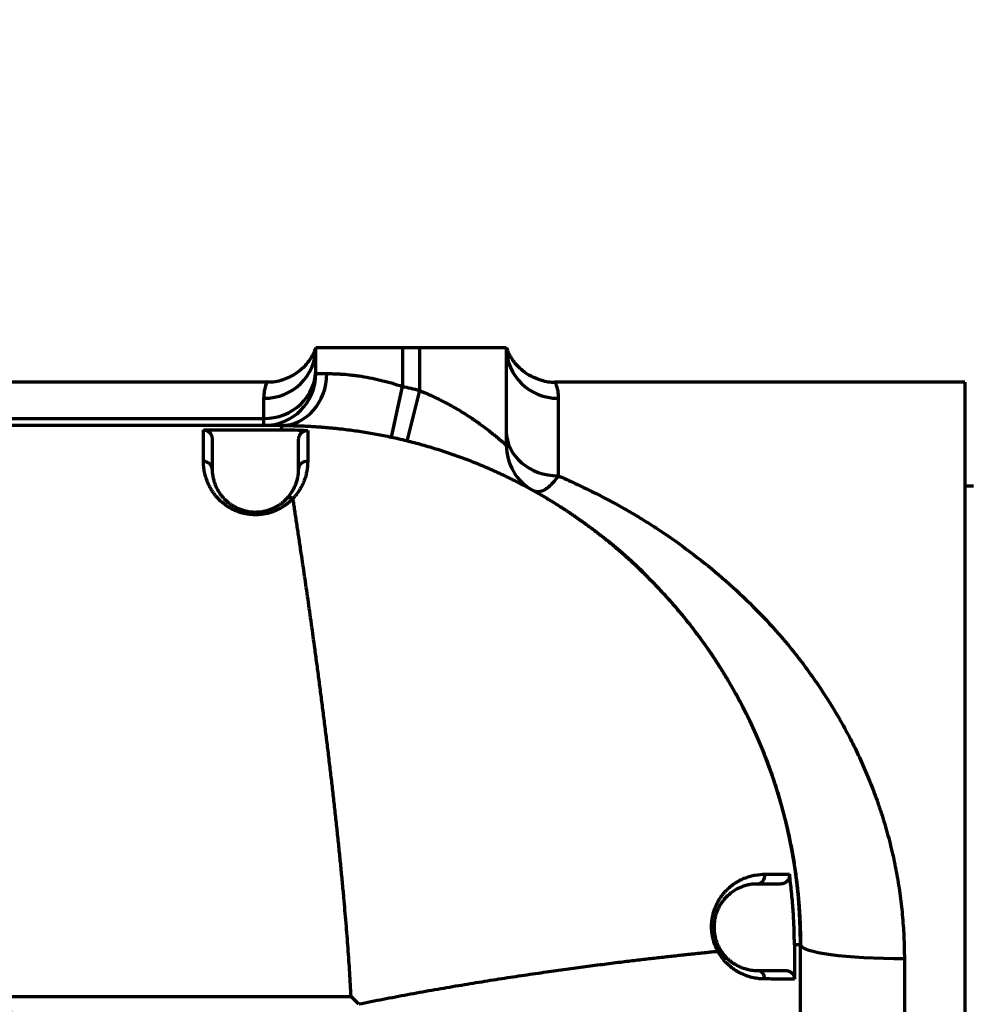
# Model space of a CAD drawing. Header units: millimetres. Extents: x -170 to 6906, y -2212 to 4257.
# Tile 319 of 440: x 4908 to 5017, y 3370 to 3484. Entities that reach past the tile are written whole.
import ezdxf

# ---------------------------------------------------------------- set-up
doc = ezdxf.new("R2010")
doc.units = ezdxf.units.MM
doc.layers.add('1', color=7, linetype='Continuous', true_color=0xffffff)
doc.styles.add('PC_TEXTSTYLE', font='ISOCP.SHX', dxfattribs={"width": 0.707, "bigfont": 'GBCBIG.SHX'})
doc.dimstyles.new('GB_DIMSTYLE', dxfattribs={"dimtxt": 50, "dimasz": 40, "dimexe": 1, "dimexo": 0, "dimgap": 1.5, "dimtad": 1, "dimdec": 1, "dimdsep": 46, "dimtxsty": 'PC_TEXTSTYLE', "dimcen": 0, "dimclrd": 256, "dimclrt": 3, "dimadec": 1, "dimazin": 2, "dimtp": 0.1, "dimtm": 0.1, "dimtfac": 0.71, "dimtdec": 1, "dimtmove": 0, "dimatfit": 3, "dimfxl": 1, "dimtfill": 1, "dimarcsym": 0})

# ---------------------------------------------------------------- blocks, each defined once
blk = doc.blocks.new('*D25')
at = {"color": 0, "lineweight": -2, "transparency": 16777216}
blk.add_line((4947.38, 3217.26), (4828.36, 3661.45), dxfattribs=at)
at = {"lineweight": -2, "transparency": 16777216}
blk.add_arc((5091.35, 2679.97), 1015.1, 107.25788, 142.74212, dxfattribs=at)
at = {"lineweight": 18, "transparency": 16777216}
for points in [[(4788.34, 3655.78), (4792.05, 3642.97), (4828.62, 3660.48)], [(4288.8, 3290.59), (4278.03, 3298.45), (4259.83, 3262.21)]]:
    blk.add_solid(points, dxfattribs=at)
at = {"layer": 'Defpoints', "color": 0, "lineweight": 18, "transparency": 16777216}
for p in [(3750.2, 3619.05), (4609.58, 3573.46), (4947.38, 3217.26), (4635.7, 2999.02), (5227.16, 2173.1)]:
    blk.add_point(p, dxfattribs=at)
at = {"color": 3, "lineweight": 18, "transparency": 16777216, "insert": (4493.91, 3533.2), "char_height": 50, "attachment_point": 5, "rotation": 35, "style": 'PC_TEXTSTYLE', "bg_fill": 3, "box_fill_scale": 1.1, "bg_fill_color": 256, "bg_fill_true_color": 13158600, "bg_fill_transparency": 0}
blk.add_mtext('40°', dxfattribs=at)
blk = doc.blocks.new('*D33')
at = {"color": 0, "lineweight": -2, "transparency": 16777216}
for p, q in [((4751.82, 3164.86), (4751.82, 3764.77)), ((5832.83, 3367.25), (5832.83, 3764.77))]:
    blk.add_line(p, q, dxfattribs=at)
at = {"lineweight": -2, "transparency": 16777216}
blk.add_line((4791.82, 3763.77), (5792.83, 3763.77), dxfattribs=at)
at = {"lineweight": 18, "transparency": 16777216}
for points in [[(4791.82, 3770.44), (4791.82, 3757.1), (4751.82, 3763.77)], [(5792.83, 3770.44), (5792.83, 3757.1), (5832.83, 3763.77)]]:
    blk.add_solid(points, dxfattribs=at)
at = {"layer": 'Defpoints', "color": 0, "lineweight": 18, "transparency": 16777216}
for p in [(5832.83, 3763.77), (5832.83, 3367.25), (4751.82, 3164.86)]:
    blk.add_point(p, dxfattribs=at)
at = {"color": 3, "lineweight": 18, "transparency": 16777216, "insert": (5292.33, 3790.27), "char_height": 50, "attachment_point": 5, "style": 'PC_TEXTSTYLE', "bg_fill": 3, "box_fill_scale": 1.1, "bg_fill_color": 256, "bg_fill_true_color": 13158600, "bg_fill_transparency": 0}
blk.add_mtext('1081', dxfattribs=at)
blk = doc.blocks.new('*D38')
at = {"color": 0, "lineweight": -2, "transparency": 16777216}
for p, q in [((4755.3, 4257.34), (6889.03, 4257.34)), ((4772.44, 1877.86), (6889.03, 1877.86))]:
    blk.add_line(p, q, dxfattribs=at)
at = {"lineweight": -2, "transparency": 16777216}
blk.add_line((6888.03, 1917.86), (6888.03, 4217.34), dxfattribs=at)
at = {"lineweight": 18, "transparency": 16777216}
for points in [[(6881.36, 4217.34), (6894.7, 4217.34), (6888.03, 4257.34)], [(6881.36, 1917.86), (6894.7, 1917.86), (6888.03, 1877.86)]]:
    blk.add_solid(points, dxfattribs=at)
at = {"layer": 'Defpoints', "color": 0, "lineweight": 18, "transparency": 16777216}
for p in [(4755.3, 4257.34), (6888.03, 4257.34), (4772.44, 1877.86)]:
    blk.add_point(p, dxfattribs=at)
at = {"color": 3, "lineweight": 18, "transparency": 16777216, "insert": (6861.53, 3067.6), "char_height": 50, "attachment_point": 5, "rotation": 90, "style": 'PC_TEXTSTYLE', "bg_fill": 3, "box_fill_scale": 1.1, "bg_fill_color": 256, "bg_fill_true_color": 13158600, "bg_fill_transparency": 0}
blk.add_mtext('2379.5', dxfattribs=at)

msp = doc.modelspace()

# ---------------------------------------------------------------- linework, layer by layer
at = {"lineweight": 18}
for centre, radius, start, end in [((4755.3, 2404.86), 1852.47, 311.27438, 162.6537), ((3985.04, 2522.61), 1121.3, 16.0558, 102.08898)]:
    msp.add_arc(centre, radius, start, end, dxfattribs=at)
at = {"layer": '1', "color": 0, "linetype": 'Continuous', "lineweight": 70}
for p, q in [((4941.82, 3445.86), (4951.82, 3445.86)), ((4941.82, 3442.86), (4941.82, 3445.86)), ((4951.82, 3445.86), (4953.82, 3445.86)), ((4951.82, 3445.86), (4951.82, 3441.36)), ((4953.82, 3440.89), (4953.82, 3445.86)), ((4953.82, 3445.86), (4963.82, 3445.86)), ((4963.82, 3445.86), (4963.82, 3434.59)), ((4941.82, 3442.86), (4943.07, 3442.86)), ((4936.14, 3441.86), (4899.51, 3441.86)), ((4950.55, 3435.5), (4951.82, 3441.36)), ((4952.37, 3435.07), (4953.82, 3440.89)), ((5016.82, 3441.86), (4969.51, 3441.86)), ((5016.82, 3441.86), (5016.82, 3317.91)), ((4935.82, 3437.68), (4935.82, 3440.01)), ((4969.82, 3440.01), (4969.82, 3431.05)), ((4899.82, 3437.68), (4935.82, 3437.68)), ((4935.82, 3436.86), (4935.82, 3437.68)), ((4937.82, 3436.86), (4889.82, 3436.86)), ((4948.57, 3435.88), (4948.57, 3435.84)), ((5017.82, 3429.86), (5016.82, 3429.86)), ((4997.82, 3333.86), (4997.82, 3376.86)), ((5009.82, 3375.24), (5009.82, 3338.04)), ((4903.39, 3370.84), (4945.89, 3370.84)), ((4946.77, 3369.95), (4945.89, 3370.84))]:
    msp.add_line(p, q, dxfattribs=at)
for centre, radius, start, end in [((4935.82, 3442.86), 6, 270, 0), ((4937.82, 3376.86), 66, 75.9703, 77.7533), ((4969.82, 3434.59), 6, 180, 240.9975), ((4937.82, 3376.86), 60, 0, 54.5)]:
    msp.add_arc(centre, radius, start, end, dxfattribs=at)
for centre, major_axis, ratio, start_param, end_param in [((4935.82, 3445.86), (6, 0), 0.975904, 4.712389, 6.283185), ((4969.82, 3445.86), (-6, 0), 0.975904, 0, 1.570796), ((4935.82, 3443.35), (-6, 0), 0.945652, 1.570796, 3.141593), ((4937.82, 3442.86), (0, -6), 0.875, 0, 1.570796), ((4969.82, 3436.2), (6, 0), 0.859529, 3.141593, 4.712389), ((4928.82, 3431.86), (-1, 0), 0.846462, 3.141593, 4.710733), ((4940.82, 3431.86), (1, 0), 0.845024, 1.530415, 3.141593), ((4992.82, 3384.86), (0, 1), 0.86119, 3.141593, 4.83684), ((5009.82, 3376.86), (-12, 0), 0.134831, 0, 1.570796), ((4992.82, 3372.86), (0, -1), 0.855682, 1.589829, 3.141593)]:
    msp.add_ellipse(centre, major_axis=major_axis, ratio=ratio, start_param=start_param, end_param=end_param, dxfattribs=at)
for points, degree, knots in [([(4941.78, 3445.88), (4941.78, 3445.83), (4941.71, 3445.63), (4941.58, 3445.29), (4941.34, 3444.82), (4941.03, 3444.34), (4940.51, 3443.69), (4939.59, 3442.86), (4938.19, 3442.15), (4936.94, 3441.81), (4936.25, 3441.88), (4936.15, 3441.9)], 3, [0, 0, 0, 0, 0.241314, 0.46535, 0.559846, 0.614688, 0.668365, 0.75168, 0.86271, 0.980156, 1, 1, 1, 1]), ([(4969.5, 3441.87), (4969.47, 3441.87), (4968.94, 3441.79), (4967.96, 3442.03), (4966.72, 3442.48), (4965.77, 3443.11), (4965.09, 3443.75), (4964.67, 3444.27), (4964.43, 3444.63), (4964.24, 3444.95), (4964.08, 3445.26), (4963.95, 3445.59), (4963.88, 3445.82), (4963.87, 3445.87), (4963.87, 3445.87)], 3, [0, 0, 0, 0, 0.005363, 0.106259, 0.194291, 0.270781, 0.335575, 0.385756, 0.426175, 0.476491, 0.565742, 0.713897, 0.970242, 1, 1, 1, 1]), ([(4943.07, 3442.86), (4943.18, 3442.86), (4943.41, 3442.86), (4943.67, 3442.86), (4943.87, 3442.85), (4943.94, 3442.85), (4944.08, 3442.84), (4944.16, 3442.84), (4944.38, 3442.83), (4944.53, 3442.82), (4945, 3442.79), (4945.33, 3442.77), (4945.86, 3442.71), (4946.05, 3442.69), (4946.32, 3442.66), (4946.42, 3442.64), (4946.61, 3442.62), (4946.71, 3442.61), (4947.19, 3442.54), (4947.59, 3442.47), (4948.41, 3442.31), (4948.82, 3442.22), (4949.35, 3442.09), (4949.46, 3442.07), (4949.68, 3442.01), (4949.78, 3441.98), (4950.11, 3441.9), (4950.32, 3441.84), (4950.97, 3441.65), (4951.4, 3441.51), (4951.82, 3441.36)], 3, [0, 0, 0, 0, 0.0625, 0.125, 0.125, 0.15625, 0.15625, 0.1875, 0.1875, 0.25, 0.25, 0.375, 0.375, 0.4375, 0.4375, 0.46875, 0.46875, 0.5, 0.5, 0.625, 0.625, 0.75, 0.75, 0.78125, 0.78125, 0.8125, 0.8125, 0.875, 0.875, 1, 1, 1, 1]), ([(4935.82, 3440.01), (4935.82, 3440.16), (4935.83, 3440.31), (4935.85, 3440.58), (4935.87, 3440.7), (4935.91, 3440.93), (4935.95, 3441.15), (4935.99, 3441.32), (4936.04, 3441.47), (4936.06, 3441.54), (4936.09, 3441.66), (4936.11, 3441.71), (4936.14, 3441.78), (4936.15, 3441.81), (4936.16, 3441.84), (4936.16, 3441.84), (4936.16, 3441.85), (4936.16, 3441.85), (4936.17, 3441.86), (4936.17, 3441.86), (4936.17, 3441.86)], 3, [0, 0, 0, 0, 0.125027, 0.125027, 0.250054, 0.250054, 0.375081, 0.500108, 0.500108, 0.625135, 0.625135, 0.750163, 0.750163, 0.87519, 0.87519, 0.906446, 0.906446, 0.937703, 0.937703, 1, 1, 1, 1]), ([(4953.82, 3440.89), (4954.16, 3440.76), (4954.49, 3440.62), (4955.13, 3440.34), (4955.45, 3440.19), (4956.08, 3439.89), (4956.38, 3439.73), (4956.84, 3439.49), (4956.99, 3439.41), (4957.22, 3439.29), (4957.29, 3439.25), (4957.44, 3439.16), (4957.51, 3439.12), (4957.88, 3438.91), (4958.16, 3438.75), (4958.72, 3438.41), (4958.99, 3438.24), (4959.51, 3437.91), (4959.76, 3437.74), (4960.07, 3437.53), (4960.13, 3437.48), (4960.26, 3437.4), (4960.32, 3437.36), (4960.5, 3437.23), (4960.61, 3437.15), (4960.95, 3436.9), (4961.17, 3436.74), (4961.59, 3436.43), (4961.78, 3436.28), (4962.16, 3435.99), (4962.33, 3435.84), (4962.67, 3435.58), (4962.82, 3435.45), (4963.09, 3435.22), (4963.21, 3435.12), (4963.38, 3434.98), (4963.43, 3434.93), (4963.48, 3434.88), (4963.49, 3434.88), (4963.52, 3434.86), (4963.53, 3434.85), (4963.56, 3434.82), (4963.6, 3434.78), (4963.63, 3434.75), (4963.67, 3434.72), (4963.68, 3434.71), (4963.72, 3434.67), (4963.75, 3434.65), (4963.81, 3434.6), (4963.82, 3434.59), (4963.82, 3434.59)], 3, [0, 0, 0, 0, 0.062489, 0.062489, 0.124978, 0.124978, 0.187467, 0.187467, 0.218712, 0.218712, 0.234334, 0.234334, 0.249956, 0.249956, 0.312445, 0.312445, 0.374934, 0.374934, 0.437423, 0.437423, 0.453046, 0.453046, 0.468668, 0.468668, 0.499912, 0.499912, 0.562402, 0.562402, 0.624891, 0.624891, 0.68738, 0.68738, 0.749869, 0.749869, 0.812358, 0.812358, 0.843602, 0.843602, 0.851413, 0.851413, 0.859225, 0.859225, 0.874847, 0.890469, 0.890469, 0.906091, 0.906091, 0.937336, 0.937336, 1, 1, 1, 1]), ([(4969.48, 3441.86), (4969.48, 3441.86), (4969.48, 3441.86), (4969.48, 3441.86), (4969.49, 3441.85), (4969.5, 3441.81), (4969.51, 3441.78), (4969.54, 3441.71), (4969.56, 3441.66), (4969.59, 3441.54), (4969.61, 3441.47), (4969.66, 3441.32), (4969.7, 3441.15), (4969.74, 3440.93), (4969.78, 3440.7), (4969.8, 3440.58), (4969.82, 3440.31), (4969.82, 3440.16), (4969.82, 3440.01)], 3, [0, 0, 0, 0, 0.00196, 0.00196, 0.126715, 0.126715, 0.25147, 0.25147, 0.376225, 0.376225, 0.50098, 0.50098, 0.625735, 0.75049, 0.75049, 0.875245, 0.875245, 1, 1, 1, 1]), ([(4928.82, 3436.35), (4929.16, 3436.35), (4929.49, 3436.35), (4932.52, 3436.36), (4935.21, 3436.36), (4937.91, 3436.36)], 3, [0, 0, 0, 0, 0.110162, 0.110162, 1, 1, 1, 1]), ([(4928.83, 3432.71), (4928.83, 3432.92), (4928.83, 3433.13), (4928.83, 3433.43), (4928.83, 3433.53), (4928.82, 3433.68), (4928.82, 3433.72), (4928.82, 3433.82), (4928.82, 3434.24), (4928.82, 3434.63), (4928.82, 3435.24), (4928.82, 3435.51), (4928.82, 3435.87), (4928.82, 3435.98), (4928.82, 3436.11), (4928.82, 3436.13), (4928.82, 3436.18), (4928.82, 3436.2), (4928.82, 3436.27), (4928.82, 3436.31), (4928.82, 3436.35)], 3, [0, 0, 0, 0, 0.125, 0.125, 0.1875, 0.1875, 0.21875, 0.21875, 0.25, 0.5, 0.5, 0.75, 0.75, 0.875, 0.875, 0.90625, 0.90625, 0.9375, 0.9375, 1, 1, 1, 1]), ([(4928.82, 3436.35), (4928.89, 3436.35), (4928.96, 3436.35), (4929.05, 3436.33), (4929.09, 3436.32), (4929.13, 3436.3), (4929.15, 3436.3), (4929.18, 3436.29), (4929.2, 3436.28), (4929.27, 3436.25), (4929.33, 3436.22), (4929.4, 3436.17), (4929.41, 3436.16), (4929.44, 3436.14), (4929.45, 3436.13), (4929.49, 3436.1), (4929.51, 3436.07), (4929.58, 3436), (4929.62, 3435.95), (4929.67, 3435.88), (4929.68, 3435.87), (4929.69, 3435.84), (4929.72, 3435.8), (4929.75, 3435.72), (4929.77, 3435.66), (4929.79, 3435.6), (4929.8, 3435.56), (4929.82, 3435.46), (4929.82, 3435.4), (4929.82, 3435.33)], 3, [0, 0, 0, 0, 0.125, 0.125, 0.1875, 0.1875, 0.21875, 0.21875, 0.25, 0.25, 0.375, 0.375, 0.40625, 0.40625, 0.4375, 0.4375, 0.5, 0.5, 0.625, 0.625, 0.65625, 0.65625, 0.6875, 0.75, 0.8125, 0.8125, 0.875, 0.875, 1, 1, 1, 1]), ([(4937.82, 3436.86), (4940.18, 3436.86), (4944.89, 3436.64), (4951.92, 3435.62), (4959.1, 3433.45), (4965.82, 3430.19), (4970.14, 3427.5), (4972.37, 3425.92), (4972.67, 3425.71)], 5, [0, 0, 0, 0, 0, 0, 0.316739, 0.633479, 0.950218, 1, 1, 1, 1, 1, 1]), ([(4937.91, 3436.36), (4938.4, 3436.36), (4938.9, 3436.36), (4939.88, 3436.33), (4940.38, 3436.31), (4940.87, 3436.29)], 3, [0, 0, 0, 0, 0.5, 0.5, 1, 1, 1, 1]), ([(4939.82, 3435.27), (4939.82, 3435.34), (4939.83, 3435.41), (4939.85, 3435.51), (4939.86, 3435.54), (4939.87, 3435.59), (4939.88, 3435.6), (4939.89, 3435.64), (4939.9, 3435.65), (4939.93, 3435.73), (4939.96, 3435.79), (4940.01, 3435.86), (4940.02, 3435.88), (4940.04, 3435.9), (4940.05, 3435.92), (4940.08, 3435.96), (4940.11, 3435.98), (4940.18, 3436.05), (4940.23, 3436.09), (4940.3, 3436.14), (4940.32, 3436.15), (4940.35, 3436.17), (4940.39, 3436.19), (4940.47, 3436.23), (4940.53, 3436.25), (4940.58, 3436.26), (4940.6, 3436.27), (4940.63, 3436.27), (4940.65, 3436.28), (4940.74, 3436.29), (4940.8, 3436.29), (4940.87, 3436.29)], 3, [0, 0, 0, 0, 0.125, 0.125, 0.1875, 0.1875, 0.21875, 0.21875, 0.25, 0.25, 0.375, 0.375, 0.40625, 0.40625, 0.4375, 0.4375, 0.5, 0.5, 0.625, 0.625, 0.65625, 0.65625, 0.6875, 0.75, 0.8125, 0.8125, 0.84375, 0.84375, 0.875, 0.875, 1, 1, 1, 1]), ([(4940.87, 3436.29), (4940.87, 3436.27), (4940.87, 3436.25), (4940.87, 3436.21), (4940.87, 3436.14), (4940.87, 3435.98), (4940.87, 3435.82), (4940.87, 3435.47), (4940.87, 3435.2), (4940.87, 3434.6), (4940.87, 3433.93), (4940.87, 3433.13), (4940.87, 3432.71)], 3, [0, 0, 0, 0, 0.03125, 0.03125, 0.0625, 0.125, 0.25, 0.25, 0.5, 0.5, 0.75, 1, 1, 1, 1]), ([(4929.82, 3435.33), (4929.82, 3435.29), (4929.82, 3435.25), (4929.82, 3435.16), (4929.82, 3435.11), (4929.82, 3434.97), (4929.82, 3434.86), (4929.82, 3434.52), (4929.82, 3434.25), (4929.82, 3433.67), (4929.82, 3433.35), (4929.82, 3432.65), (4929.82, 3432.27), (4929.82, 3431.86)], 3, [0, 0, 0, 0, 0.0625, 0.0625, 0.125, 0.125, 0.25, 0.25, 0.5, 0.5, 0.75, 0.75, 1, 1, 1, 1]), ([(4939.82, 3431.86), (4939.82, 3432.26), (4939.82, 3433.01), (4939.82, 3433.65), (4939.82, 3434.22), (4939.82, 3434.48), (4939.82, 3434.92), (4939.82, 3435.11), (4939.82, 3435.27)], 3, [0, 0, 0, 0, 0.25, 0.5, 0.5, 0.75, 0.75, 1, 1, 1, 1]), ([(4939.17, 3428.43), (4939.17, 3428.43), (4939.16, 3428.43), (4939.16, 3428.42), (4939.15, 3428.41), (4939.12, 3428.39), (4939.08, 3428.34), (4938.99, 3428.24), (4938.9, 3428.17), (4938.74, 3428.01), (4938.62, 3427.91), (4938.37, 3427.71), (4938.24, 3427.62), (4938.04, 3427.48), (4937.97, 3427.44), (4937.82, 3427.35), (4937.75, 3427.31), (4937.53, 3427.19), (4937.38, 3427.11), (4937.06, 3426.97), (4936.9, 3426.91), (4936.69, 3426.84), (4936.64, 3426.82), (4936.56, 3426.8), (4936.51, 3426.78), (4936.38, 3426.75), (4936.3, 3426.72), (4936.03, 3426.66), (4935.85, 3426.63), (4935.58, 3426.59), (4935.49, 3426.58), (4935.35, 3426.56), (4935.28, 3426.56), (4935.21, 3426.55), (4935.16, 3426.55), (4935.14, 3426.55), (4934.93, 3426.54), (4934.74, 3426.54), (4934.37, 3426.56), (4934.19, 3426.58), (4933.91, 3426.62), (4933.82, 3426.63), (4933.69, 3426.66), (4933.64, 3426.67), (4933.55, 3426.69), (4933.5, 3426.7), (4933.28, 3426.75), (4933.11, 3426.8), (4932.77, 3426.92), (4932.61, 3426.98), (4932.37, 3427.09), (4932.29, 3427.13), (4932.17, 3427.18), (4932.13, 3427.2), (4932.06, 3427.24), (4932.02, 3427.26), (4931.83, 3427.37), (4931.69, 3427.45), (4931.42, 3427.64), (4931.29, 3427.73), (4931.04, 3427.93), (4930.92, 3428.03), (4930.78, 3428.16), (4930.76, 3428.18), (4930.7, 3428.24), (4930.67, 3428.26), (4930.59, 3428.34), (4930.54, 3428.4), (4930.39, 3428.56), (4930.29, 3428.67), (4930.12, 3428.89), (4930.03, 3429), (4929.87, 3429.23), (4929.8, 3429.34), (4929.7, 3429.51), (4929.66, 3429.57), (4929.62, 3429.66), (4929.6, 3429.69), (4929.57, 3429.74), (4929.49, 3429.89), (4929.42, 3430.03), (4929.27, 3430.37), (4929.19, 3430.59), (4929.05, 3431.04), (4928.99, 3431.25), (4928.91, 3431.68), (4928.88, 3431.89), (4928.84, 3432.31), (4928.83, 3432.51), (4928.83, 3432.71)], 3, [0, 0, 0, 0, 0.000977, 0.000977, 0.001953, 0.003906, 0.007812, 0.015625, 0.03125, 0.03125, 0.0625, 0.0625, 0.09375, 0.09375, 0.109375, 0.109375, 0.125, 0.125, 0.15625, 0.15625, 0.1875, 0.1875, 0.195312, 0.195312, 0.203125, 0.203125, 0.21875, 0.21875, 0.25, 0.25, 0.265625, 0.265625, 0.273437, 0.277344, 0.277344, 0.28125, 0.28125, 0.3125, 0.3125, 0.34375, 0.34375, 0.359375, 0.359375, 0.367187, 0.367187, 0.375, 0.375, 0.40625, 0.40625, 0.4375, 0.4375, 0.453125, 0.453125, 0.460937, 0.460937, 0.46875, 0.46875, 0.5, 0.5, 0.53125, 0.53125, 0.5625, 0.5625, 0.570312, 0.570312, 0.578125, 0.578125, 0.59375, 0.59375, 0.625, 0.625, 0.65625, 0.65625, 0.6875, 0.6875, 0.703125, 0.703125, 0.710937, 0.710937, 0.71875, 0.75, 0.75, 0.8125, 0.8125, 0.875, 0.875, 0.9375, 0.9375, 1, 1, 1, 1]), ([(4929.82, 3431.86), (4929.82, 3431.71), (4929.83, 3431.56), (4929.86, 3431.24), (4929.88, 3431.08), (4929.95, 3430.75), (4929.99, 3430.58), (4930.09, 3430.23), (4930.16, 3430.06), (4930.27, 3429.79), (4930.31, 3429.7), (4930.38, 3429.57), (4930.4, 3429.52), (4930.45, 3429.43), (4930.48, 3429.39), (4930.61, 3429.16), (4930.73, 3428.98), (4930.94, 3428.71), (4931.01, 3428.62), (4931.17, 3428.45), (4931.25, 3428.36), (4931.36, 3428.25), (4931.39, 3428.23), (4931.43, 3428.19), (4931.5, 3428.12), (4931.57, 3428.06), (4931.72, 3427.94), (4931.83, 3427.86), (4932.05, 3427.7), (4932.16, 3427.63), (4932.34, 3427.52), (4932.41, 3427.49), (4932.5, 3427.43), (4932.53, 3427.42), (4932.6, 3427.38), (4932.63, 3427.37), (4932.8, 3427.29), (4932.94, 3427.23), (4933.22, 3427.12), (4933.37, 3427.08), (4933.6, 3427.01), (4933.67, 3427), (4933.83, 3426.96), (4933.91, 3426.95), (4934.15, 3426.9), (4934.31, 3426.89), (4934.55, 3426.87), (4934.63, 3426.86), (4934.76, 3426.86), (4934.8, 3426.86), (4934.88, 3426.86), (4934.92, 3426.86), (4935.04, 3426.87), (4935.13, 3426.87), (4935.29, 3426.88), (4935.37, 3426.89), (4935.61, 3426.92), (4935.77, 3426.95), (4936, 3427), (4936.07, 3427.02), (4936.19, 3427.05), (4936.22, 3427.06), (4936.3, 3427.08), (4936.34, 3427.1), (4936.52, 3427.15), (4936.66, 3427.21), (4936.93, 3427.32), (4937.06, 3427.39), (4937.25, 3427.49), (4937.31, 3427.52), (4937.4, 3427.58), (4937.43, 3427.6), (4937.49, 3427.63), (4937.52, 3427.65), (4937.66, 3427.74), (4937.77, 3427.82), (4937.98, 3427.98), (4938.08, 3428.06), (4938.27, 3428.23), (4938.35, 3428.32), (4938.44, 3428.41)], 3, [0, 0, 0, 0, 0.0625, 0.0625, 0.125, 0.125, 0.1875, 0.1875, 0.25, 0.25, 0.28125, 0.28125, 0.296875, 0.296875, 0.3125, 0.3125, 0.375, 0.375, 0.40625, 0.40625, 0.4375, 0.4375, 0.445313, 0.445313, 0.453125, 0.46875, 0.46875, 0.5, 0.5, 0.53125, 0.53125, 0.546875, 0.546875, 0.554688, 0.554688, 0.5625, 0.5625, 0.59375, 0.59375, 0.625, 0.625, 0.640625, 0.640625, 0.65625, 0.65625, 0.6875, 0.6875, 0.703125, 0.703125, 0.710938, 0.710938, 0.71875, 0.71875, 0.734375, 0.734375, 0.75, 0.75, 0.78125, 0.78125, 0.796875, 0.796875, 0.804688, 0.804688, 0.8125, 0.8125, 0.84375, 0.84375, 0.875, 0.875, 0.890625, 0.890625, 0.898438, 0.898438, 0.90625, 0.90625, 0.9375, 0.9375, 0.96875, 0.96875, 1, 1, 1, 1]), ([(4938.44, 3428.41), (4938.58, 3428.55), (4938.7, 3428.7), (4938.93, 3429), (4939.03, 3429.15), (4939.15, 3429.34), (4939.17, 3429.38), (4939.21, 3429.46), (4939.27, 3429.57), (4939.33, 3429.69), (4939.43, 3429.91), (4939.49, 3430.06), (4939.59, 3430.35), (4939.64, 3430.5), (4939.71, 3430.78), (4939.74, 3430.92), (4939.77, 3431.13), (4939.78, 3431.2), (4939.8, 3431.34), (4939.8, 3431.4), (4939.82, 3431.6), (4939.82, 3431.73), (4939.82, 3431.86)], 3, [0, 0, 0, 0, 0.125, 0.125, 0.25, 0.25, 0.28125, 0.28125, 0.3125, 0.375, 0.375, 0.5, 0.5, 0.625, 0.625, 0.75, 0.75, 0.8125, 0.8125, 0.875, 0.875, 1, 1, 1, 1]), ([(4940.87, 3432.71), (4940.86, 3432.54), (4940.86, 3432.38), (4940.83, 3432.04), (4940.81, 3431.87), (4940.75, 3431.53), (4940.72, 3431.35), (4940.63, 3431), (4940.58, 3430.82), (4940.45, 3430.45), (4940.37, 3430.27), (4940.25, 3429.99), (4940.2, 3429.9), (4940.13, 3429.76), (4940.1, 3429.71), (4940.05, 3429.62), (4940.02, 3429.57), (4939.88, 3429.34), (4939.76, 3429.16), (4939.56, 3428.88), (4939.48, 3428.79), (4939.37, 3428.66), (4939.31, 3428.59), (4939.24, 3428.51), (4939.21, 3428.47), (4939.19, 3428.45), (4939.18, 3428.44), (4939.17, 3428.44), (4939.17, 3428.44), (4939.17, 3428.43), (4939.17, 3428.43)], 3, [0, 0, 0, 0, 0.125, 0.125, 0.25, 0.25, 0.375, 0.375, 0.5, 0.5, 0.625, 0.625, 0.6875, 0.6875, 0.71875, 0.71875, 0.75, 0.75, 0.875, 0.875, 0.9375, 0.9375, 0.96875, 0.984375, 0.992187, 0.996094, 0.998047, 0.999023, 0.999023, 1, 1, 1, 1]), ([(4969.82, 3431.05), (4969.7, 3430.85), (4969.57, 3430.68), (4969.31, 3430.35), (4969.18, 3430.21), (4968.93, 3429.94), (4968.8, 3429.82), (4968.61, 3429.66), (4968.51, 3429.59), (4968.42, 3429.53), (4968.36, 3429.49), (4968.33, 3429.47), (4968.17, 3429.37), (4967.92, 3429.26), (4967.69, 3429.21), (4967.46, 3429.19), (4967.35, 3429.19), (4967.13, 3429.24), (4967.02, 3429.28), (4966.92, 3429.34)], 3, [0, 0, 0, 0, 0.125, 0.125, 0.25, 0.25, 0.375, 0.375, 0.4375, 0.46875, 0.46875, 0.5, 0.5, 0.625, 0.75, 0.75, 0.875, 0.875, 1, 1, 1, 1]), ([(4969.82, 3431.05), (4970.48, 3430.76), (4971.14, 3430.47), (4972.44, 3429.87), (4973.08, 3429.56), (4974.99, 3428.61), (4976.24, 3427.94), (4978.09, 3426.89), (4978.7, 3426.53), (4979.61, 3425.97), (4980.07, 3425.69), (4980.52, 3425.4), (4980.82, 3425.21), (4980.97, 3425.12), (4982.31, 3424.24), (4983.48, 3423.43), (4985.76, 3421.74), (4986.88, 3420.86), (4989.06, 3419.03), (4990.13, 3418.08), (4992.21, 3416.09), (4993.22, 3415.06), (4995.19, 3412.91), (4996.15, 3411.79), (4997.54, 3410.05), (4998, 3409.45), (4998.56, 3408.7), (4998.67, 3408.55), (4998.89, 3408.24), (4999.23, 3407.78), (4999.55, 3407.31), (5000.62, 3405.75), (5001.44, 3404.46), (5002.59, 3402.47), (5003.34, 3401.12), (5004.04, 3399.73), (5004.71, 3398.31), (5005.03, 3397.6), (5005.66, 3396.14), (5005.96, 3395.4), (5006.38, 3394.27), (5006.52, 3393.9), (5006.73, 3393.32), (5006.79, 3393.13), (5006.92, 3392.75), (5007.25, 3391.78), (5007.78, 3390.04), (5008.4, 3387.67), (5008.91, 3385.26), (5009.18, 3383.63), (5009.41, 3381.99), (5009.51, 3381.16), (5009.66, 3379.49), (5009.72, 3378.65), (5009.8, 3376.96), (5009.82, 3376.11), (5009.82, 3375.24)], 3, [0, 0, 0, 0, 0.03125, 0.03125, 0.0625, 0.0625, 0.125, 0.125, 0.15625, 0.15625, 0.171875, 0.179687, 0.179687, 0.1875, 0.1875, 0.25, 0.25, 0.3125, 0.3125, 0.375, 0.375, 0.4375, 0.4375, 0.5, 0.5, 0.53125, 0.53125, 0.539062, 0.539062, 0.546875, 0.5625, 0.5625, 0.625, 0.625, 0.65625, 0.6875, 0.6875, 0.71875, 0.71875, 0.75, 0.75, 0.765625, 0.765625, 0.773437, 0.773437, 0.78125, 0.8125, 0.84375, 0.875, 0.90625, 0.90625, 0.9375, 0.9375, 0.96875, 0.96875, 1, 1, 1, 1]), ([(4939.17, 3428.43), (4939.13, 3428.45), (4939.1, 3428.47), (4939.02, 3428.49), (4938.99, 3428.5), (4938.93, 3428.51), (4938.92, 3428.52), (4938.88, 3428.52), (4938.86, 3428.53), (4938.81, 3428.53), (4938.78, 3428.53), (4938.72, 3428.53), (4938.68, 3428.53), (4938.63, 3428.51), (4938.6, 3428.51), (4938.55, 3428.48), (4938.5, 3428.46), (4938.46, 3428.43), (4938.44, 3428.41)], 3, [0, 0, 0, 0, 0.125, 0.125, 0.25, 0.25, 0.3125, 0.3125, 0.375, 0.375, 0.5, 0.5, 0.625, 0.625, 0.75, 0.75, 0.875, 1, 1, 1, 1]), ([(4972.67, 3425.71), (4974.28, 3424.55), (4977.7, 3421.87), (4982.6, 3417.27), (4988.33, 3410.18), (4993.76, 3400.05), (4996.54, 3390.96), (4997.59, 3383.93), (4997.82, 3379.22), (4997.82, 3376.86)], 5, [0, 0, 0, 0, 0, 0, 0.174037, 0.380527, 0.587018, 0.793509, 1, 1, 1, 1, 1, 1]), ([(4988.29, 3376.05), (4988.21, 3376.19), (4988.14, 3376.33), (4988.01, 3376.62), (4987.95, 3376.78), (4987.86, 3377.01), (4987.84, 3377.09), (4987.8, 3377.21), (4987.79, 3377.25), (4987.76, 3377.33), (4987.75, 3377.38), (4987.7, 3377.58), (4987.66, 3377.75), (4987.6, 3378.09), (4987.58, 3378.26), (4987.56, 3378.52), (4987.55, 3378.6), (4987.55, 3378.73), (4987.55, 3378.78), (4987.55, 3378.86), (4987.55, 3378.91), (4987.55, 3379.12), (4987.55, 3379.29), (4987.58, 3379.63), (4987.61, 3379.8), (4987.64, 3380), (4987.65, 3380.04), (4987.66, 3380.13), (4987.69, 3380.25), (4987.72, 3380.37), (4987.78, 3380.6), (4987.83, 3380.75), (4987.9, 3380.98), (4987.94, 3381.09), (4987.99, 3381.19), (4988.02, 3381.26), (4988.03, 3381.3), (4988.11, 3381.47), (4988.17, 3381.61), (4988.31, 3381.87), (4988.38, 3381.99), (4988.53, 3382.23), (4988.61, 3382.35), (4988.77, 3382.57), (4988.85, 3382.67), (4988.98, 3382.83), (4989.02, 3382.88), (4989.11, 3382.97), (4989.15, 3383.02), (4989.37, 3383.25), (4989.55, 3383.42), (4989.92, 3383.73), (4990.11, 3383.86), (4990.4, 3384.05), (4990.49, 3384.11), (4990.64, 3384.19), (4990.69, 3384.22), (4990.78, 3384.27), (4990.83, 3384.3), (4991.07, 3384.42), (4991.27, 3384.5), (4991.65, 3384.65), (4991.84, 3384.71), (4992.22, 3384.82), (4992.41, 3384.86), (4992.97, 3384.96), (4993.33, 3384.99), (4993.68, 3384.99)], 3, [0, 0, 0, 0, 0.03125, 0.03125, 0.0625, 0.0625, 0.078125, 0.078125, 0.085938, 0.085938, 0.09375, 0.09375, 0.125, 0.125, 0.15625, 0.15625, 0.171875, 0.171875, 0.179688, 0.179688, 0.1875, 0.1875, 0.21875, 0.21875, 0.25, 0.25, 0.257813, 0.257813, 0.265625, 0.28125, 0.28125, 0.3125, 0.3125, 0.328125, 0.335938, 0.335938, 0.34375, 0.34375, 0.375, 0.375, 0.40625, 0.40625, 0.4375, 0.4375, 0.46875, 0.46875, 0.484375, 0.484375, 0.5, 0.5, 0.5625, 0.5625, 0.625, 0.625, 0.65625, 0.65625, 0.671875, 0.671875, 0.6875, 0.6875, 0.75, 0.75, 0.8125, 0.8125, 0.875, 0.875, 1, 1, 1, 1]), ([(4993.68, 3384.99), (4993.98, 3384.99), (4994.27, 3384.99), (4994.61, 3384.99), (4994.68, 3384.99), (4994.81, 3384.99), (4995.01, 3384.99), (4995.2, 3384.99), (4995.56, 3384.99), (4995.78, 3384.99), (4996.19, 3384.99), (4996.38, 3384.99), (4996.54, 3384.99)], 3, [0, 0, 0, 0, 0.25, 0.25, 0.3125, 0.3125, 0.375, 0.5, 0.5, 0.75, 0.75, 1, 1, 1, 1]), ([(4996.54, 3384.99), (4996.55, 3384.92), (4996.55, 3384.85), (4996.54, 3384.74), (4996.53, 3384.71), (4996.52, 3384.63), (4996.51, 3384.6), (4996.48, 3384.5), (4996.45, 3384.43), (4996.37, 3384.3), (4996.33, 3384.25), (4996.26, 3384.17), (4996.23, 3384.14), (4996.19, 3384.11), (4996.17, 3384.1), (4996.15, 3384.07), (4996.13, 3384.06), (4996.06, 3384.01), (4995.99, 3383.98), (4995.91, 3383.94), (4995.89, 3383.93), (4995.86, 3383.92), (4995.84, 3383.92), (4995.79, 3383.9), (4995.72, 3383.88), (4995.65, 3383.87), (4995.58, 3383.86), (4995.54, 3383.86), (4995.51, 3383.86)], 3, [0, 0, 0, 0, 0.125, 0.125, 0.1875, 0.1875, 0.25, 0.25, 0.375, 0.375, 0.5, 0.5, 0.5625, 0.5625, 0.59375, 0.59375, 0.625, 0.625, 0.75, 0.75, 0.78125, 0.78125, 0.8125, 0.8125, 0.875, 0.9375, 0.9375, 1, 1, 1, 1]), ([(4997.11, 3376.81), (4997.11, 3377.5), (4997.1, 3378.18), (4997.05, 3379.55), (4997.01, 3380.23), (4996.91, 3381.59), (4996.85, 3382.27), (4996.75, 3383.29), (4996.71, 3383.63), (4996.63, 3384.31), (4996.58, 3384.65), (4996.54, 3384.99)], 3, [0, 0, 0, 0, 0.25, 0.25, 0.5, 0.5, 0.75, 0.75, 0.875, 0.875, 1, 1, 1, 1]), ([(4992.82, 3383.86), (4992.55, 3383.86), (4992.28, 3383.84), (4991.84, 3383.77), (4991.7, 3383.74), (4991.4, 3383.66), (4991.26, 3383.61), (4990.96, 3383.5), (4990.8, 3383.44), (4990.61, 3383.35), (4990.58, 3383.33), (4990.5, 3383.29), (4990.46, 3383.27), (4990.35, 3383.21), (4990.27, 3383.16), (4990.04, 3383.02), (4989.89, 3382.92), (4989.6, 3382.68), (4989.45, 3382.56), (4989.23, 3382.34), (4989.16, 3382.27), (4989.07, 3382.17), (4989.06, 3382.15), (4989.02, 3382.11), (4989, 3382.09), (4988.95, 3382.02), (4988.92, 3381.98), (4988.82, 3381.85), (4988.75, 3381.76), (4988.62, 3381.57), (4988.56, 3381.47), (4988.44, 3381.27), (4988.38, 3381.16), (4988.3, 3380.99), (4988.27, 3380.93), (4988.24, 3380.85), (4988.22, 3380.82), (4988.2, 3380.76), (4988.19, 3380.73), (4988.13, 3380.57), (4988.08, 3380.45), (4988, 3380.19), (4987.97, 3380.05), (4987.93, 3379.88), (4987.92, 3379.84), (4987.91, 3379.77), (4987.9, 3379.73), (4987.88, 3379.63), (4987.87, 3379.55), (4987.85, 3379.34), (4987.83, 3379.19), (4987.83, 3378.96), (4987.82, 3378.88), (4987.83, 3378.77), (4987.83, 3378.73), (4987.83, 3378.65), (4987.83, 3378.62), (4987.84, 3378.42), (4987.86, 3378.27), (4987.9, 3377.97), (4987.93, 3377.82), (4987.98, 3377.64), (4987.99, 3377.6), (4988, 3377.53), (4988.02, 3377.49), (4988.05, 3377.39), (4988.07, 3377.32), (4988.14, 3377.11), (4988.19, 3376.98), (4988.3, 3376.72), (4988.36, 3376.6), (4988.43, 3376.48)], 3, [0, 0, 0, 0, 0.125, 0.125, 0.1875, 0.1875, 0.25, 0.25, 0.3125, 0.3125, 0.328125, 0.328125, 0.34375, 0.34375, 0.375, 0.375, 0.4375, 0.4375, 0.5, 0.5, 0.53125, 0.53125, 0.539063, 0.539063, 0.546875, 0.546875, 0.5625, 0.5625, 0.59375, 0.59375, 0.625, 0.625, 0.65625, 0.65625, 0.671875, 0.671875, 0.679688, 0.679688, 0.6875, 0.6875, 0.71875, 0.71875, 0.75, 0.75, 0.757813, 0.757813, 0.765625, 0.765625, 0.78125, 0.78125, 0.8125, 0.8125, 0.828125, 0.828125, 0.835938, 0.835938, 0.84375, 0.84375, 0.875, 0.875, 0.90625, 0.90625, 0.914063, 0.914063, 0.921875, 0.921875, 0.9375, 0.9375, 0.96875, 0.96875, 1, 1, 1, 1]), ([(4995.51, 3383.86), (4995.35, 3383.86), (4995.17, 3383.86), (4994.78, 3383.86), (4994.57, 3383.86), (4994.12, 3383.86), (4993.88, 3383.86), (4993.37, 3383.86), (4993.1, 3383.86), (4992.82, 3383.86)], 3, [0, 0, 0, 0, 0.25, 0.25, 0.5, 0.5, 0.75, 0.75, 1, 1, 1, 1]), ([(4988.29, 3376.05), (4988.32, 3376.09), (4988.35, 3376.13), (4988.4, 3376.21), (4988.42, 3376.25), (4988.45, 3376.33), (4988.45, 3376.36), (4988.45, 3376.42), (4988.44, 3376.45), (4988.43, 3376.48)], 3, [0, 0, 0, 0, 0.25, 0.25, 0.5, 0.5, 0.75, 0.75, 1, 1, 1, 1]), ([(4993.68, 3372.88), (4993.47, 3372.88), (4993.26, 3372.89), (4992.82, 3372.94), (4992.6, 3372.98), (4992.15, 3373.07), (4991.92, 3373.14), (4991.45, 3373.29), (4991.22, 3373.39), (4990.86, 3373.56), (4990.74, 3373.63), (4990.56, 3373.73), (4990.5, 3373.76), (4990.38, 3373.84), (4990.32, 3373.88), (4990.14, 3373.99), (4990.02, 3374.08), (4989.78, 3374.26), (4989.67, 3374.36), (4989.44, 3374.56), (4989.32, 3374.67), (4989.18, 3374.82), (4989.15, 3374.85), (4989.1, 3374.91), (4989.07, 3374.94), (4988.99, 3375.04), (4988.93, 3375.1), (4988.77, 3375.3), (4988.67, 3375.44), (4988.52, 3375.66), (4988.47, 3375.73), (4988.4, 3375.85), (4988.37, 3375.91), (4988.33, 3375.98), (4988.31, 3376.01), (4988.3, 3376.03), (4988.29, 3376.04), (4988.29, 3376.04), (4988.29, 3376.04), (4988.29, 3376.05), (4988.29, 3376.05)], 3, [0, 0, 0, 0, 0.125, 0.125, 0.25, 0.25, 0.375, 0.375, 0.5, 0.5, 0.5625, 0.5625, 0.59375, 0.59375, 0.625, 0.625, 0.6875, 0.6875, 0.75, 0.75, 0.8125, 0.8125, 0.828125, 0.828125, 0.84375, 0.84375, 0.875, 0.875, 0.9375, 0.9375, 0.96875, 0.96875, 0.984375, 0.992187, 0.996094, 0.998047, 0.999023, 0.999512, 0.999512, 1, 1, 1, 1]), ([(4988.43, 3376.48), (4988.51, 3376.34), (4988.59, 3376.2), (4988.76, 3375.95), (4988.84, 3375.83), (4988.96, 3375.69), (4988.98, 3375.67), (4989.02, 3375.61), (4989.05, 3375.59), (4989.12, 3375.51), (4989.16, 3375.46), (4989.3, 3375.31), (4989.4, 3375.22), (4989.59, 3375.05), (4989.69, 3374.97), (4989.88, 3374.82), (4989.98, 3374.75), (4990.1, 3374.67), (4990.13, 3374.65), (4990.17, 3374.62), (4990.2, 3374.61), (4990.27, 3374.56), (4990.32, 3374.53), (4990.47, 3374.45), (4990.56, 3374.4), (4990.85, 3374.26), (4991.04, 3374.19), (4991.42, 3374.06), (4991.6, 3374.01), (4991.87, 3373.95), (4991.96, 3373.94), (4992.1, 3373.91), (4992.14, 3373.91), (4992.23, 3373.9), (4992.27, 3373.89), (4992.49, 3373.87), (4992.66, 3373.86), (4992.82, 3373.86)], 3, [0, 0, 0, 0, 0.0625, 0.0625, 0.125, 0.125, 0.140625, 0.140625, 0.15625, 0.15625, 0.1875, 0.1875, 0.25, 0.25, 0.3125, 0.3125, 0.375, 0.375, 0.390625, 0.390625, 0.40625, 0.40625, 0.4375, 0.4375, 0.5, 0.5, 0.625, 0.625, 0.75, 0.75, 0.8125, 0.8125, 0.84375, 0.84375, 0.875, 0.875, 1, 1, 1, 1]), ([(4997.11, 3376.81), (4997.12, 3375.83), (4997.12, 3374.85), (4997.12, 3373.53), (4997.12, 3373.2), (4997.13, 3372.86)], 3, [0, 0, 0, 0, 0.747377, 0.747377, 1, 1, 1, 1]), ([(4992.82, 3373.86), (4993.17, 3373.86), (4993.5, 3373.86), (4994.13, 3373.86), (4994.42, 3373.86), (4994.98, 3373.86), (4995.23, 3373.86), (4995.58, 3373.86), (4995.69, 3373.86), (4995.9, 3373.86), (4996, 3373.86), (4996.09, 3373.86)], 3, [0, 0, 0, 0, 0.25, 0.25, 0.5, 0.5, 0.75, 0.75, 0.875, 0.875, 1, 1, 1, 1]), ([(4996.09, 3373.86), (4996.16, 3373.86), (4996.22, 3373.86), (4996.32, 3373.84), (4996.35, 3373.83), (4996.4, 3373.82), (4996.42, 3373.81), (4996.45, 3373.8), (4996.46, 3373.79), (4996.54, 3373.76), (4996.6, 3373.73), (4996.68, 3373.68), (4996.71, 3373.66), (4996.75, 3373.63), (4996.76, 3373.62), (4996.79, 3373.6), (4996.8, 3373.59), (4996.86, 3373.53), (4996.91, 3373.48), (4996.95, 3373.41), (4996.96, 3373.4), (4996.98, 3373.37), (4996.99, 3373.36), (4997.01, 3373.31), (4997.03, 3373.28), (4997.07, 3373.19), (4997.09, 3373.13), (4997.11, 3373.05), (4997.11, 3373.03), (4997.12, 3373), (4997.12, 3372.95), (4997.13, 3372.9), (4997.13, 3372.86)], 3, [0, 0, 0, 0, 0.125, 0.125, 0.1875, 0.1875, 0.21875, 0.21875, 0.25, 0.25, 0.375, 0.375, 0.4375, 0.4375, 0.46875, 0.46875, 0.5, 0.5, 0.625, 0.625, 0.65625, 0.65625, 0.6875, 0.6875, 0.75, 0.75, 0.875, 0.875, 0.90625, 0.90625, 0.9375, 1, 1, 1, 1]), ([(4997.13, 3372.86), (4997.03, 3372.86), (4996.93, 3372.87), (4996.77, 3372.87), (4996.71, 3372.87), (4996.6, 3372.87), (4996.54, 3372.87), (4996.23, 3372.87), (4995.97, 3372.87), (4995.38, 3372.87), (4995.07, 3372.87), (4994.4, 3372.88), (4994.05, 3372.88), (4993.68, 3372.88)], 3, [0, 0, 0, 0, 0.125, 0.125, 0.1875, 0.1875, 0.25, 0.25, 0.5, 0.5, 0.75, 0.75, 1, 1, 1, 1])]:
    msp.add_open_spline(points, degree=degree, knots=knots, dxfattribs=at)
for points, degree in [([(4937.91, 3436.36), (4937.88, 3436.56), (4937.85, 3436.71), (4937.83, 3436.81), (4937.82, 3436.86), (4937.82, 3436.86)], 5), ([(4945.89, 3370.84), (4945.3, 3382.03), (4943.9, 3395.36), (4942.11, 3408.86), (4940.39, 3420.55), (4939.17, 3428.43)], 5), ([(4939.17, 3428.43), (4939.17, 3428.43)], 1), ([(4988.29, 3376.05), (4982.49, 3375.48), (4974.86, 3374.63), (4965.98, 3373.46), (4956.42, 3371.92), (4946.77, 3369.95)], 5), ([(4997.82, 3376.86), (4997.82, 3376.86), (4997.75, 3376.86), (4997.61, 3376.85), (4997.39, 3376.83), (4997.11, 3376.81)], 5)]:
    msp.add_open_spline(points, degree=degree, dxfattribs=at)

# ---------------------------------------------------------------- next in the draw order: dimensions: what is measured, and where the dimension line sits
at = {"lineweight": 18}
dim = msp.add_angular_dim_2l(base=(4609.58, 3573.46), line1=((5227.16, 2173.1), (4947.38, 3217.26)), line2=((3750.2, 3619.05), (4635.7, 2999.02)), dimstyle='GB_DIMSTYLE', dxfattribs=at)
dim.commit()
dim.dimension.update_dxf_attribs({"geometry": '*D25', "text_midpoint": (4493.91, 3533.2)})

# ---------------------------------------------------------------- next in the draw order: dimensions: what is measured, and where the dimension line sits
dim = msp.add_linear_dim(base=(5832.83, 3763.77), p1=(4751.82, 3164.86), p2=(5832.83, 3367.25), dimstyle='GB_DIMSTYLE', dxfattribs=at)
dim.commit()
dim.dimension.update_dxf_attribs({"geometry": '*D33', "text_midpoint": (5292.33, 3790.27)})

# ---------------------------------------------------------------- next in the draw order: dimensions: what is measured, and where the dimension line sits
dim = msp.add_linear_dim(base=(6888.03, 4257.34), p1=(4772.44, 1877.86), p2=(4755.3, 4257.34), angle=90, dimstyle='GB_DIMSTYLE', dxfattribs=at)
dim.commit()
dim.dimension.update_dxf_attribs({"geometry": '*D38', "text_midpoint": (6861.53, 3067.6)})

doc.saveas('drawing.dxf')
